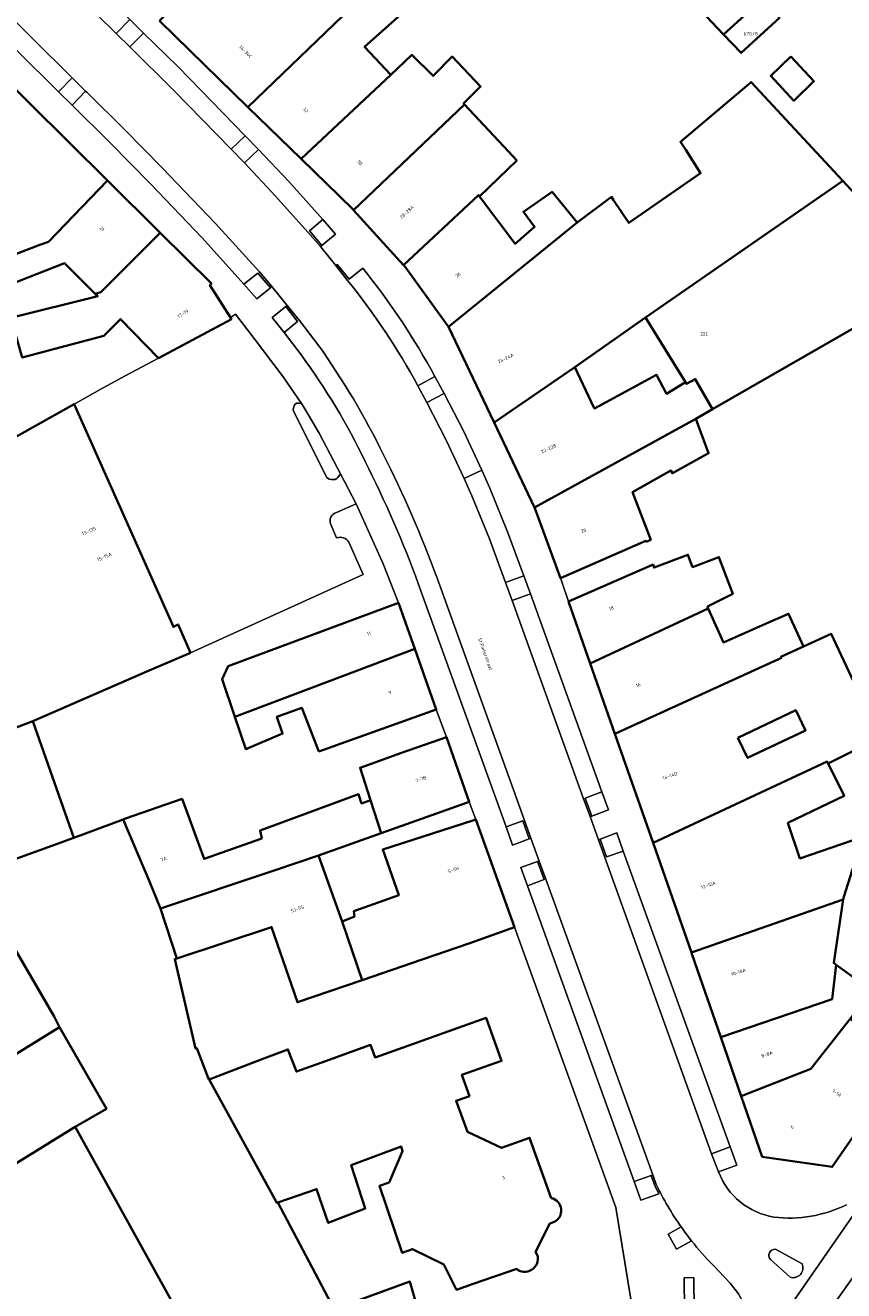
# Model space of a CAD drawing. Header units: metres. Extents: x 197700 to 204338, y 317132 to 325229.
# Tile 890 of 1056: x 202798 to 202884, y 320652 to 320785. Entities that reach past the tile are written whole.
import ezdxf
from ezdxf.enums import TextEntityAlignment as Align

# ---------------------------------------------------------------- set-up
doc = ezdxf.new("R2010")
doc.units = ezdxf.units.M
for name, color, linetype, lineweight in [('B-WE-GR-BEPLANTING_CULTUUR_BODEMBEDEKKER-GV', 90, 'Continuous', 18), ('B-WE-GR-BEPLANTING_CULTUUR_HEESTERS-GV', 90, 'Continuous', 18), ('B-WE-OG-BEBOUWING-GV', 7, 'Continuous', 35), ('B-WE-OG-BEBOUWING-T18', 10, 'Continuous', 18), ('B-WE-OG-TERREIN_ERF-GV', 7, 'Continuous', 18), ('B-WE-OG-TOPOGRAFIE-T18', 10, 'Continuous', 18), ('B-WE-VH-VERHARDING_ASFALT-GV', 252, 'Continuous', 18), ('B-WE-VH-VERHARDING_BETONSTRAATSTEEN-GV', 252, 'Continuous', 18), ('B-WE-VH-VERHARDING_OPEN-GV', 252, 'Continuous', 18)]:
    doc.layers.add(name, color=color, linetype=linetype, lineweight=lineweight)
doc.styles.add('NLCS-ISO-M200-T18', font='NLCS-ISO.ttf', dxfattribs={"height": 0.36})

msp = doc.modelspace()

# ---------------------------------------------------------------- linework, layer by layer
at = {"layer": 'B-WE-GR-BEPLANTING_CULTUUR_BODEMBEDEKKER-GV'}
msp.add_lwpolyline([(202801.971, 320777.684), (202803.386, 320776.286), (202804.809, 320777.766), (202803.406, 320779.153)], close=True, dxfattribs=at)
at = {"layer": 'B-WE-GR-BEPLANTING_CULTUUR_HEESTERS-GV'}
for points in [[(202809.461, 320782.404), (202810.912, 320783.851), (202809.454, 320785.282), (202808.032, 320783.815)], [(202820.114, 320771.668), (202821.504, 320770.214), (202822.995, 320771.627), (202821.587, 320773.073)], [(202829.734, 320764.258), (202828.349, 320763.074), (202829.629, 320761.524), (202831.08, 320762.729)], [(202824.243, 320757.099), (202822.914, 320758.633), (202821.457, 320757.476), (202822.796, 320755.916)], [(202825.852, 320755.137), (202824.426, 320753.977), (202825.666, 320752.383), (202827.092, 320753.565)], [(202839.733, 320746.797), (202840.679, 320745.058), (202842.498, 320745.997), (202841.529, 320747.758)], [(202848.956, 320726.125), (202849.634, 320724.243), (202851.562, 320724.92), (202850.882, 320726.816)], [(202858.026, 320701.583), (202859.779, 320702.24), (202859.075, 320704.132), (202857.321, 320703.481)], [(202849.02, 320700.468), (202849.669, 320698.544), (202851.433, 320699.204), (202850.752, 320701.096)], [(202858.884, 320699.154), (202859.564, 320697.292), (202861.303, 320697.898), (202860.635, 320699.815)], [(202851.256, 320694.259), (202852.989, 320694.92), (202852.293, 320696.811), (202850.55, 320696.166)], [(202870.6, 320666.103), (202871.329, 320664.218), (202873.254, 320664.889), (202872.538, 320666.846)], [(202862.462, 320663.176), (202863.17, 320661.237), (202865.047, 320661.903), (202864.682, 320662.669), (202864.246, 320663.816)], [(202867.766, 320649.622), (202868.782, 320649.638), (202868.727, 320653.09), (202867.71, 320653.073)]]:
    msp.add_lwpolyline(points, close=True, dxfattribs=at)
msp.add_lwpolyline([(202867.401, 320658.418), (202866.022, 320657.645), (202866.904, 320656.073), (202868.487, 320656.961)], dxfattribs=at)
msp.add_lwpolyline([(202868.487, 320656.961, -0.0152975), (202867.401, 320658.418)], format="xyb", dxfattribs=at)
at = {"layer": 'B-WE-OG-BEBOUWING-GV'}
for points in [[(202812.595, 320785.154), (202815.779, 320782.026), (202821.862, 320776.088), (202835.494, 320789.197), (202838.02, 320791.428), (202838.244, 320791.185), (202843.348, 320796.043), (202848.507, 320801.128), (202838.282, 320811.719), (202833.618, 320816.448), (202828.174, 320811.178), (202824.806, 320807.799), (202827.4, 320805.163), (202826.543, 320804.158), (202829.084, 320801.675), (202820.14, 320792.833)], [(202836.309, 320784.355), (202838.336, 320786.168), (202840.783, 320788.437), (202838.244, 320791.185), (202838.02, 320791.428), (202835.494, 320789.197), (202821.862, 320776.088), (202827.476, 320770.629), (202836.887, 320779.479), (202834.132, 320782.408)], [(202871.864, 320783.701), (202875.89, 320787.387), (202874.046, 320789.322), (202870.02, 320785.636)], [(202875.89, 320787.387), (202871.864, 320783.701), (202873.707, 320781.766), (202877.733, 320785.452)], [(202827.476, 320770.629), (202832.86, 320765.393), (202832.979, 320765.262), (202844.624, 320776.343), (202844.528, 320776.446), (202846.318, 320778.248), (202843.343, 320781.38), (202841.324, 320779.355), (202839.106, 320781.566), (202836.887, 320779.479)], [(202878.93, 320781.407), (202876.823, 320779.357), (202879.253, 320776.746), (202881.36, 320778.798)], [(202794.846, 320780.487), (202787.042, 320771.596), (202784.979, 320769.27), (202794.604, 320759.651), (202794.678, 320759.577), (202800.007, 320761.6), (202800.926, 320761.931), (202807.109, 320768.355)], [(202863.656, 320753.974), (202884.374, 320768.329), (202874.756, 320778.709), (202867.329, 320772.428), (202867.876, 320771.576), (202869.445, 320769.133), (202861.903, 320763.913), (202860.287, 320766.306), (202860.063, 320766.638), (202856.486, 320763.961), (202842.959, 320752.999), (202847.741, 320742.944), (202856.213, 320748.749)], [(202838.232, 320759.46), (202846.087, 320766.829), (202846.203, 320766.676), (202850.128, 320770.474), (202849.244, 320771.417), (202844.624, 320776.343), (202832.979, 320765.262)], [(202805.811, 320756.476), (202806.421, 320756.651), (202812.657, 320762.864), (202807.109, 320768.355), (202800.926, 320761.931), (202800.007, 320761.6), (202794.678, 320759.577), (202794.604, 320759.651), (202792.707, 320758.962), (202793.722, 320756.225), (202802.609, 320759.672)], [(202870.677, 320744.329), (202894.138, 320757.791), (202884.374, 320768.329), (202863.656, 320753.974), (202867.87, 320747.162), (202867.974, 320746.994), (202868.882, 320747.507)], [(202846.203, 320766.676), (202846.087, 320766.829), (202838.232, 320759.46), (202838.386, 320759.29), (202842.959, 320752.999), (202856.486, 320763.961), (202853.842, 320767.171), (202850.822, 320765.061), (202852.003, 320763.502), (202849.94, 320761.717)], [(202812.657, 320762.864), (202806.421, 320756.651), (202805.811, 320756.476), (202806.09, 320756.198), (202796.955, 320753.93), (202798.162, 320749.752), (202806.737, 320752.062), (202808.482, 320753.81), (202812.461, 320749.703), (202820.14, 320753.805), (202820.032, 320753.975), (202817.88, 320757.359), (202818.04, 320757.539)], [(202870.677, 320744.329), (202868.882, 320747.507), (202867.974, 320746.994), (202867.87, 320747.162), (202865.846, 320745.964), (202864.82, 320747.941), (202858.281, 320744.414), (202858.238, 320744.504), (202856.213, 320748.749), (202847.741, 320742.944), (202851.987, 320734.014), (202868.929, 320743.326)], [(202790.5, 320737.513), (202790.671, 320737.041), (202787.355, 320735.347), (202776.603, 320729.772), (202771.089, 320727.007), (202770.698, 320726.769), (202773.371, 320722.791), (202771.686, 320721.4), (202770.282, 320719.833), (202766.902, 320716.06), (202769.42, 320712.618), (202773.578, 320707.041), (202776.614, 320702.941), (202799.267, 320711.572), (202811.236, 320716.762), (202815.823, 320718.751), (202814.535, 320721.722), (202814.04, 320721.464), (202803.596, 320744.867), (202799.237, 320742.419)], [(202851.987, 320734.014), (202852.027, 320733.93), (202854.706, 320726.576), (202863.681, 320730.51), (202863.713, 320730.405), (202864.204, 320730.62), (202862.29, 320735.636), (202866.328, 320737.886), (202866.482, 320737.602), (202870.278, 320739.716), (202868.929, 320743.326)], [(202857.855, 320717.613), (202870.241, 320723.407), (202870.152, 320723.605), (202872.821, 320724.94), (202871.376, 320728.792), (202868.603, 320727.752), (202868.113, 320729.04), (202864.549, 320727.703), (202864.454, 320728.01), (202855.573, 320724.117)], [(202839.398, 320719.159), (202837.683, 320723.983), (202819.792, 320717.319), (202819.168, 320715.967), (202820.508, 320711.996)], [(202860.446, 320710.229), (202877.93, 320718.208), (202877.887, 320718.325), (202880.258, 320719.404), (202878.692, 320722.847), (202876.563, 320721.931), (202871.85, 320719.826), (202870.241, 320723.407), (202857.855, 320717.613)], [(202888.291, 320709.817), (202889.069, 320710.175), (202888.479, 320711.456), (202887.693, 320711.094), (202883.178, 320720.732), (202880.258, 320719.404), (202877.887, 320718.325), (202877.93, 320718.208), (202860.446, 320710.229), (202864.446, 320698.78), (202882.76, 320707.316), (202882.864, 320707.103)], [(202829.315, 320708.373), (202836.96, 320711.091), (202841.671, 320712.766), (202839.398, 320719.159), (202820.508, 320711.996), (202821.648, 320708.617), (202825.52, 320710.247), (202824.922, 320712.017), (202827.54, 320712.941)], [(202873.357, 320709.822), (202879.447, 320712.713), (202880.468, 320710.585), (202874.378, 320707.693)], [(202776.614, 320702.941), (202784.367, 320692.47), (202792.81, 320695.417), (202803.573, 320699.311), (202799.267, 320711.572)], [(202838.011, 320708.213), (202833.657, 320706.669), (202834.755, 320703.26), (202835.875, 320699.781), (202844.835, 320702.973), (202845.137, 320703.08), (202842.724, 320709.884)], [(202884.441, 320692.836), (202884.483, 320693.114), (202886.484, 320699.39), (202879.873, 320697.129), (202878.624, 320700.87), (202884.53, 320703.704), (202882.864, 320707.103), (202882.76, 320707.316), (202864.446, 320698.78), (202868.476, 320687.242)], [(202823.348, 320699.222), (202817.26, 320697.086), (202814.952, 320703.38), (202809.006, 320701.327), (202808.777, 320701.242), (202811.539, 320694.724), (202812.695, 320691.858), (202824.745, 320695.903), (202829.302, 320697.433), (202835.875, 320699.781), (202834.755, 320703.26), (202833.815, 320702.917), (202833.508, 320703.87), (202823.151, 320700.086)], [(202845.809, 320701.231), (202845.508, 320701.123), (202836.039, 320698.059), (202837.715, 320693.258), (202832.985, 320691.576), (202833.07, 320691.048), (202831.786, 320690.506), (202833.888, 320684.354), (202840.178, 320686.503), (202845.189, 320688.215), (202849.892, 320689.912)], [(202824.745, 320695.903), (202812.695, 320691.858), (202814.413, 320686.629), (202824.35, 320689.925), (202827.066, 320682.024), (202833.888, 320684.354), (202831.786, 320690.506), (202829.302, 320697.433)], [(202868.476, 320687.242), (202868.521, 320687.114), (202871.561, 320678.352), (202883.262, 320682.352), (202883.696, 320685.964), (202883.431, 320686.155), (202884.441, 320692.836)], [(202887.474, 320683.238), (202883.696, 320685.964), (202883.262, 320682.352), (202871.561, 320678.352), (202873.715, 320672.145), (202881.019, 320675.023), (202885.145, 320680.268), (202887.034, 320682.677)], [(202889.418, 320673.619), (202891.056, 320675.986), (202885.145, 320680.268), (202881.019, 320675.023), (202873.715, 320672.145), (202875.926, 320665.774), (202883.261, 320664.725)], [(202840.252, 320647.874), (202838.893, 320652.68), (202830.943, 320649.76), (202832.058, 320647.889), (202833.933, 320644.375), (202833.815, 320644.317), (202834.727, 320642.792), (202838.77, 320644.395), (202842.213, 320633.961), (202842.98, 320634.181), (202844.615, 320632.272), (202847.504, 320633.337), (202847.179, 320636.01), (202850.632, 320637.283), (202850.4, 320637.912), (202851.845, 320638.445), (202850.117, 320643.131), (202848.736, 320642.616), (202846.055, 320649.986), (202841.357, 320648.276)]]:
    msp.add_lwpolyline(points, close=True, dxfattribs=at)
for points in [[(202830.943, 320649.76), (202825.013, 320660.998), (202824.898, 320660.959), (202817.801, 320673.896), (202817.704, 320674.073), (202816.493, 320677.208), (202816.373, 320677.152), (202814.183, 320686.553), (202814.413, 320686.629), (202812.695, 320691.858), (202811.539, 320694.724), (202808.777, 320701.242), (202803.573, 320699.311), (202792.81, 320695.417), (202801.513, 320680.541), (202802.071, 320679.408), (202807.002, 320670.826), (202803.707, 320668.941), (202820.463, 320638.722)], [(202853.745, 320661.452), (202851.467, 320667.789), (202848.514, 320666.741), (202844.943, 320668.415), (202843.754, 320671.664), (202845.143, 320672.164), (202844.355, 320674.407), (202848.526, 320675.862), (202846.899, 320680.401), (202835.235, 320676.222), (202834.763, 320677.54), (202830.015, 320675.839), (202826.961, 320674.745), (202826.078, 320677.063), (202823.274, 320675.99), (202817.801, 320673.896), (202824.898, 320660.959), (202825.013, 320660.998), (202829.085, 320662.397), (202830.318, 320658.842), (202834.208, 320660.353), (202832.717, 320664.903), (202837.966, 320666.879), (202838.129, 320666.385), (202836.698, 320663.086), (202835.699, 320662.729), (202838.093, 320655.703), (202839.171, 320656.091), (202842.466, 320654.467), (202843.802, 320651.815), (202845.559, 320652.426), (202850.114, 320654.008)], [(202762.901, 320643.708), (202803.707, 320668.941), (202807.002, 320670.826), (202802.071, 320679.408), (202795.679, 320675.476)], [(202852.107, 320655.794), (202853.602, 320658.775), (202853.993, 320658.904)]]:
    msp.add_lwpolyline(points, dxfattribs=at)
for points in [[(202853.993, 320658.904, 0.7252797), (202853.745, 320661.452)], [(202851.657, 320653.902, 0.4537184), (202852.107, 320655.794)], [(202850.114, 320654.008, 0.3473831), (202851.657, 320653.902)]]:
    msp.add_lwpolyline(points, format="xyb", dxfattribs=at)
at = {"layer": 'B-WE-OG-TERREIN_ERF-GV'}
for points in [[(202838.336, 320786.168), (202836.309, 320784.355), (202834.132, 320782.408), (202836.887, 320779.479), (202839.106, 320781.566), (202841.324, 320779.355), (202843.343, 320781.38), (202846.318, 320778.248), (202844.528, 320776.446), (202844.624, 320776.343), (202849.244, 320771.417), (202850.128, 320770.474), (202846.203, 320766.676), (202849.94, 320761.717), (202852.003, 320763.502), (202850.822, 320765.061), (202853.842, 320767.171), (202856.486, 320763.961), (202860.063, 320766.638), (202860.287, 320766.306), (202861.903, 320763.913), (202869.445, 320769.133), (202867.876, 320771.576), (202867.329, 320772.428), (202874.756, 320778.709), (202884.374, 320768.329), (202894.138, 320757.791), (202870.677, 320744.329), (202868.929, 320743.326), (202870.278, 320739.716), (202866.482, 320737.602), (202866.328, 320737.886), (202862.29, 320735.636), (202864.204, 320730.62), (202863.713, 320730.405), (202863.681, 320730.51), (202854.706, 320726.576), (202854.808, 320726.296), (202855.573, 320724.117), (202864.454, 320728.01), (202864.549, 320727.703), (202868.113, 320729.04), (202868.603, 320727.752), (202871.376, 320728.792), (202872.821, 320724.94), (202870.152, 320723.605), (202870.241, 320723.407), (202871.85, 320719.826), (202876.563, 320721.931), (202878.692, 320722.847), (202880.258, 320719.404), (202883.178, 320720.732), (202887.693, 320711.094)], [(202877.733, 320785.452), (202873.707, 320781.766), (202871.864, 320783.701), (202870.02, 320785.636)], [(202796.955, 320753.93), (202806.09, 320756.198), (202805.811, 320756.476), (202802.609, 320759.672), (202793.722, 320756.225)], [(202790.5, 320737.513), (202799.237, 320742.419), (202803.596, 320744.867), (202806.358, 320746.394), (202808.977, 320747.842), (202812.461, 320749.703), (202808.482, 320753.81), (202806.737, 320752.062), (202798.162, 320749.752)], [(202836.96, 320711.091), (202829.315, 320708.373), (202827.54, 320712.941), (202824.922, 320712.017), (202825.52, 320710.247), (202821.648, 320708.617), (202820.508, 320711.996), (202819.168, 320715.967), (202819.792, 320717.319), (202837.683, 320723.983), (202836.091, 320728.106), (202833.237, 320734.394), (202831.191, 320733.497)], [(202830.57, 320732.225), (202831.191, 320730.811)], [(202832.485, 320730.362), (202833.971, 320726.983), (202815.823, 320718.751), (202811.236, 320716.762), (202799.267, 320711.572), (202803.573, 320699.311), (202808.777, 320701.242), (202809.006, 320701.327), (202814.952, 320703.38), (202817.26, 320697.086), (202823.348, 320699.222), (202823.151, 320700.086), (202833.508, 320703.87), (202833.815, 320702.917), (202834.755, 320703.26), (202833.657, 320706.669), (202838.011, 320708.213), (202842.724, 320709.884), (202841.671, 320712.766), (202836.96, 320711.091)], [(202888.291, 320709.817), (202882.864, 320707.103), (202884.53, 320703.704), (202878.624, 320700.87), (202879.873, 320697.129), (202886.484, 320699.39)], [(202884.483, 320693.114), (202884.441, 320692.836), (202883.431, 320686.155), (202883.696, 320685.964), (202887.474, 320683.238)], [(202862.736, 320646.969), (202860.549, 320660.439), (202849.892, 320689.912), (202845.189, 320688.215), (202840.178, 320686.503), (202833.888, 320684.354), (202827.066, 320682.024), (202824.35, 320689.925), (202814.413, 320686.629), (202814.183, 320686.553), (202816.373, 320677.152), (202816.493, 320677.208), (202817.704, 320674.073), (202817.801, 320673.896), (202823.274, 320675.99), (202826.078, 320677.063), (202826.961, 320674.745), (202830.015, 320675.839), (202834.763, 320677.54), (202835.235, 320676.222), (202846.899, 320680.401), (202848.526, 320675.862), (202844.355, 320674.407), (202845.143, 320672.164), (202843.754, 320671.664), (202844.943, 320668.415), (202848.514, 320666.741), (202851.467, 320667.789), (202853.745, 320661.452)], [(202820.463, 320638.722), (202803.707, 320668.941), (202762.901, 320643.708)], [(202850.114, 320654.008), (202845.559, 320652.426), (202843.802, 320651.815), (202842.466, 320654.467), (202839.171, 320656.091), (202838.093, 320655.703), (202835.699, 320662.729), (202836.698, 320663.086), (202838.129, 320666.385), (202837.966, 320666.879), (202832.717, 320664.903), (202834.208, 320660.353), (202830.318, 320658.842), (202829.085, 320662.397), (202825.013, 320660.998), (202830.943, 320649.76)], [(202853.993, 320658.904), (202853.602, 320658.775), (202852.107, 320655.794)], [(202830.943, 320649.76), (202838.893, 320652.68), (202840.252, 320647.874)]]:
    msp.add_lwpolyline(points, dxfattribs=at)
for points in [[(202878.93, 320781.407), (202881.36, 320778.798), (202879.253, 320776.746), (202876.823, 320779.357)], [(202867.87, 320747.162), (202863.656, 320753.974), (202856.213, 320748.749), (202858.238, 320744.504), (202858.281, 320744.414), (202864.82, 320747.941), (202865.846, 320745.964)], [(202873.357, 320709.822), (202874.378, 320707.693), (202880.468, 320710.585), (202879.447, 320712.713)], [(202845.508, 320701.123), (202845.809, 320701.231), (202845.137, 320703.08), (202844.835, 320702.973), (202835.875, 320699.781), (202829.302, 320697.433), (202831.786, 320690.506), (202833.07, 320691.048), (202832.985, 320691.576), (202837.715, 320693.258), (202836.039, 320698.059)]]:
    msp.add_lwpolyline(points, close=True, dxfattribs=at)
for points in [[(202831.191, 320733.497, 0.4518212), (202830.57, 320732.225)], [(202831.191, 320730.811, -0.3595068), (202832.485, 320730.362)], [(202853.745, 320661.452, -0.7252797), (202853.993, 320658.904)], [(202852.107, 320655.794, -0.4537184), (202851.657, 320653.902)], [(202851.657, 320653.902, -0.3473831), (202850.114, 320654.008)]]:
    msp.add_lwpolyline(points, format="xyb", dxfattribs=at)
at = {"layer": 'B-WE-VH-VERHARDING_ASFALT-GV'}
for points in [[(202879.349, 320642.717), (202880.335, 320645.263), (202881.984, 320648.23), (202889.273, 320658.473), (202889.237, 320658.499), (202889.203, 320658.528), (202886.289, 320660.814), (202876.749, 320647.076), (202875.489, 320644.941), (202874.532, 320642.655)], [(202892.114, 320656.149), (202889.297, 320658.457), (202889.273, 320658.473), (202881.984, 320648.23), (202880.335, 320645.263), (202879.349, 320642.717)]]:
    msp.add_lwpolyline(points, dxfattribs=at)
at = {"layer": 'B-WE-VH-VERHARDING_BETONSTRAATSTEEN-GV'}
for points in [[(202796.477, 320795.264), (202797.941, 320793.76), (202799.44, 320795.266), (202800.744, 320793.916), (202800.829, 320793.828), (202809.454, 320785.282), (202810.912, 320783.851), (202814.543, 320780.305), (202821.587, 320773.073), (202822.995, 320771.627), (202826.155, 320768.252), (202829.734, 320764.258), (202831.08, 320762.729), (202829.629, 320761.524), (202829.483, 320761.419), (202831.126, 320759.421), (202831.266, 320759.532), (202832.524, 320758.009), (202833.954, 320759.144)], [(202832.345, 320757.867), (202831.126, 320759.421), (202829.483, 320761.419), (202828.173, 320762.947), (202824.766, 320766.737), (202821.504, 320770.214), (202820.114, 320771.668), (202814.053, 320777.847), (202809.461, 320782.404), (202808.032, 320783.815), (202799.664, 320792.081), (202794.908, 320787.556), (202803.406, 320779.153), (202804.809, 320777.766), (202804.94, 320777.637), (202808.898, 320773.717), (202812.858, 320769.69), (202818.458, 320763.859), (202823.089, 320758.782), (202824.374, 320757.216), (202825.999, 320755.228), (202827.279, 320753.673), (202829.318, 320750.995)], [(202889.418, 320673.619), (202883.261, 320664.725), (202875.926, 320665.774), (202873.715, 320672.145), (202871.561, 320678.352), (202868.521, 320687.114), (202868.476, 320687.242), (202864.446, 320698.78), (202860.446, 320710.229), (202857.855, 320717.613), (202855.573, 320724.117), (202854.808, 320726.296), (202854.706, 320726.576), (202852.027, 320733.93), (202851.987, 320734.014), (202847.741, 320742.944), (202842.959, 320752.999), (202838.386, 320759.29), (202838.232, 320759.46), (202832.979, 320765.262), (202832.86, 320765.393), (202827.476, 320770.629), (202821.862, 320776.088), (202815.779, 320782.026), (202812.595, 320785.154)], [(202833.954, 320759.144), (202832.524, 320758.009), (202831.266, 320759.532), (202831.126, 320759.421)], [(202831.126, 320759.421), (202832.345, 320757.867)], [(202825.852, 320755.137), (202827.092, 320753.565), (202825.666, 320752.383), (202827.492, 320750.007)], [(202829.318, 320750.995), (202827.279, 320753.673), (202825.999, 320755.228), (202825.852, 320755.137)], [(202839.733, 320746.797), (202841.529, 320747.758)], [(202841.529, 320747.758), (202842.498, 320745.997), (202844.57, 320742.007), (202846.462, 320737.93), (202847.304, 320736.024), (202849.165, 320731.448), (202850.882, 320726.816), (202851.562, 320724.92), (202859.075, 320704.132)], [(202858.728, 320699.085), (202858.725, 320699.094), (202857.839, 320701.537), (202857.142, 320703.41), (202849.634, 320724.243), (202848.956, 320726.125), (202847.243, 320730.713), (202845.401, 320735.251), (202844.608, 320737.048), (202842.688, 320741.074), (202840.679, 320745.058), (202839.733, 320746.797)], [(202839.778, 320726.008), (202849.02, 320700.468), (202850.752, 320701.096), (202851.433, 320699.204), (202851.612, 320699.28), (202849.793, 320704.352), (202841.717, 320726.681)], [(202841.717, 320726.681), (202849.793, 320704.352), (202851.612, 320699.28), (202852.463, 320696.857), (202853.178, 320694.97), (202864.437, 320663.876), (202864.783, 320662.872)], [(202859.075, 320704.132), (202859.779, 320702.24), (202858.026, 320701.583), (202857.839, 320701.537), (202858.725, 320699.094), (202858.884, 320699.154), (202860.635, 320699.815), (202861.303, 320697.898), (202872.538, 320666.846), (202873.254, 320664.889), (202871.329, 320664.218)], [(202871.329, 320664.218), (202870.6, 320666.103), (202858.728, 320699.085)], [(202874.532, 320642.655), (202875.489, 320644.941), (202876.749, 320647.076), (202886.289, 320660.814), (202888.334, 320663.759)], [(202877.297, 320656.068), (202880.116, 320654.528)], [(202878.846, 320653.128), (202876.791, 320654.991)], [(202870.753, 320654.386), (202872.553, 320652.499), (202873.413, 320651.394), (202874.1, 320650.175)]]:
    msp.add_lwpolyline(points, dxfattribs=at)
for points in [[(202809.454, 320785.282), (202800.829, 320793.828), (202800.744, 320793.916), (202799.34, 320792.402), (202799.664, 320792.081), (202808.032, 320783.815)], [(202810.912, 320783.851), (202809.461, 320782.404), (202814.053, 320777.847), (202820.114, 320771.668), (202821.587, 320773.073), (202814.543, 320780.305)], [(202829.483, 320761.419), (202829.629, 320761.524), (202828.349, 320763.074), (202829.734, 320764.258), (202826.155, 320768.252), (202822.995, 320771.627), (202821.504, 320770.214), (202824.766, 320766.737), (202828.173, 320762.947)], [(202842.498, 320745.997), (202840.679, 320745.058), (202842.688, 320741.074), (202844.608, 320737.048), (202846.462, 320737.93), (202844.57, 320742.007)], [(202850.882, 320726.816), (202849.165, 320731.448), (202847.304, 320736.024), (202846.462, 320737.93), (202844.608, 320737.048), (202845.401, 320735.251), (202847.243, 320730.713), (202848.956, 320726.125)], [(202849.634, 320724.243), (202857.142, 320703.41), (202857.839, 320701.537), (202858.026, 320701.583), (202857.321, 320703.481), (202859.075, 320704.132), (202851.562, 320724.92)], [(202858.725, 320699.094), (202858.728, 320699.085), (202870.6, 320666.103), (202872.538, 320666.846), (202861.303, 320697.898), (202859.564, 320697.292), (202858.884, 320699.154)], [(202852.293, 320696.811), (202852.989, 320694.92), (202851.256, 320694.259), (202862.462, 320663.176), (202864.246, 320663.816), (202864.437, 320663.876), (202853.178, 320694.97), (202852.463, 320696.857)]]:
    msp.add_lwpolyline(points, close=True, dxfattribs=at)
for points in [[(202841.529, 320747.758, 0.0458547), (202833.954, 320759.144)], [(202833.954, 320759.144, -0.0458547), (202841.529, 320747.758)], [(202832.345, 320757.867, -0.044763), (202839.733, 320746.797)], [(202839.733, 320746.797, 0.044763), (202832.345, 320757.867)], [(202836.11, 320739.557, 0.0417966), (202829.318, 320750.995)], [(202829.318, 320750.995, -0.0417966), (202836.11, 320739.557)], [(202827.492, 320750.007, -0.0462847), (202834.193, 320738.839)], [(202841.717, 320726.681, 0.029405), (202836.11, 320739.557)], [(202836.11, 320739.557, -0.029405), (202841.717, 320726.681)], [(202834.193, 320738.839, -0.0292196), (202839.778, 320726.008)], [(202877.154, 320659.446, -0.2690542), (202871.329, 320664.218)], [(202871.329, 320664.218, 0.2690542), (202877.154, 320659.446)], [(202864.783, 320662.872, 0.0404326), (202867.401, 320658.418)], [(202884.763, 320660.753, -0.1472915), (202877.154, 320659.446)], [(202877.154, 320659.446, 0.1472915), (202884.763, 320660.753)], [(202867.401, 320658.418, 0.0152975), (202868.487, 320656.961)], [(202868.487, 320656.961, 0.0270689), (202870.753, 320654.386)], [(202876.791, 320654.991, -0.6966049), (202877.297, 320656.068)], [(202880.116, 320654.528, -0.6442733), (202878.846, 320653.128)]]:
    msp.add_lwpolyline(points, format="xyb", dxfattribs=at)
at = {"layer": 'B-WE-VH-VERHARDING_OPEN-GV'}
for points in [[(202825.852, 320755.137), (202825.999, 320755.228), (202824.374, 320757.216), (202824.243, 320757.099), (202822.796, 320755.916), (202821.457, 320757.476), (202817.057, 320762.347), (202811.618, 320768.017), (202807.383, 320772.324), (202803.386, 320776.286), (202801.971, 320777.684), (202793.276, 320786.257), (202791.836, 320787.702), (202793.305, 320789.124), (202791.903, 320790.508)], [(202794.846, 320780.487), (202807.109, 320768.355), (202812.657, 320762.864), (202818.04, 320757.539), (202817.88, 320757.359), (202820.032, 320753.975), (202820.558, 320754.309), (202822.647, 320751.625), (202825.583, 320747.733), (202827.486, 320744.919), (202827.846, 320744.386), (202829.364, 320741.815), (202831.293, 320738.145), (202831.609, 320737.535), (202833.237, 320734.394), (202836.091, 320728.106), (202837.683, 320723.983), (202839.398, 320719.159), (202841.671, 320712.766), (202842.724, 320709.884), (202845.137, 320703.08), (202845.809, 320701.231), (202849.892, 320689.912), (202860.549, 320660.439), (202862.736, 320646.969)], [(202831.191, 320733.497), (202833.237, 320734.394), (202831.609, 320737.535), (202831.313, 320737.176), (202831.203, 320737.059), (202831.034, 320736.96), (202830.63, 320736.935), (202830.411, 320736.974), (202830.165, 320737.156), (202826.658, 320744.134), (202826.643, 320744.341), (202826.685, 320744.556), (202826.742, 320744.73), (202826.846, 320744.864), (202827.005, 320744.967), (202827.253, 320744.977), (202827.486, 320744.919), (202825.583, 320747.733), (202822.647, 320751.625), (202820.558, 320754.309), (202820.032, 320753.975), (202820.14, 320753.805), (202812.461, 320749.703), (202808.977, 320747.842), (202806.358, 320746.394), (202803.596, 320744.867), (202814.04, 320721.464), (202814.535, 320721.722), (202815.823, 320718.751), (202833.971, 320726.983), (202832.485, 320730.362)], [(202827.492, 320750.007), (202825.666, 320752.383), (202824.426, 320753.977), (202825.852, 320755.137)], [(202831.191, 320730.811), (202830.57, 320732.225)], [(202864.783, 320662.872), (202864.437, 320663.876), (202864.246, 320663.816), (202864.682, 320662.669), (202865.047, 320661.903), (202863.17, 320661.237), (202862.462, 320663.176), (202851.256, 320694.259), (202850.55, 320696.166), (202852.293, 320696.811), (202852.463, 320696.857), (202851.612, 320699.28), (202851.433, 320699.204), (202849.669, 320698.544), (202849.02, 320700.468), (202839.778, 320726.008)], [(202868.487, 320656.961), (202866.904, 320656.073), (202866.022, 320657.645), (202867.401, 320658.418)], [(202880.116, 320654.528), (202877.297, 320656.068)], [(202876.791, 320654.991), (202878.846, 320653.128)], [(202874.1, 320650.175), (202873.413, 320651.394), (202872.553, 320652.499), (202870.753, 320654.386)]]:
    msp.add_lwpolyline(points, dxfattribs=at)
for points in [[(202794.908, 320787.556), (202794.752, 320787.71), (202793.276, 320786.257), (202801.971, 320777.684), (202803.406, 320779.153)], [(202804.809, 320777.766), (202803.386, 320776.286), (202807.383, 320772.324), (202811.618, 320768.017), (202817.057, 320762.347), (202821.457, 320757.476), (202822.914, 320758.633), (202824.243, 320757.099), (202824.374, 320757.216), (202823.089, 320758.782), (202818.458, 320763.859), (202812.858, 320769.69), (202808.898, 320773.717), (202804.94, 320777.637)], [(202831.609, 320737.535), (202831.293, 320738.145), (202829.364, 320741.815), (202827.846, 320744.386), (202827.486, 320744.919), (202827.253, 320744.977), (202827.005, 320744.967), (202826.846, 320744.864), (202826.742, 320744.73), (202826.685, 320744.556), (202826.643, 320744.341), (202826.658, 320744.134), (202830.165, 320737.156), (202830.411, 320736.974), (202830.63, 320736.935), (202831.034, 320736.96), (202831.203, 320737.059), (202831.313, 320737.176)], [(202792.81, 320695.417), (202784.367, 320692.47), (202776.614, 320702.941), (202773.578, 320707.041), (202772.362, 320706.129), (202769.525, 320704.009), (202766.09, 320701.475), (202763.767, 320703.255), (202761.994, 320705.339), (202761.403, 320705.198), (202758.477, 320704.018), (202758.924, 320702.872), (202754.313, 320700.875), (202754.219, 320701.117), (202753.976, 320701.026), (202742.273, 320696.864), (202746.159, 320688.72), (202766.939, 320657.455), (202795.679, 320675.476), (202802.071, 320679.408), (202801.513, 320680.541)], [(202867.766, 320649.622), (202867.71, 320653.073), (202868.727, 320653.09), (202868.782, 320649.638)]]:
    msp.add_lwpolyline(points, close=True, dxfattribs=at)
for points in [[(202834.193, 320738.839, 0.0462847), (202827.492, 320750.007)], [(202839.778, 320726.008, 0.0292196), (202834.193, 320738.839)], [(202830.57, 320732.225, -0.4518212), (202831.191, 320733.497)], [(202832.485, 320730.362, 0.3595068), (202831.191, 320730.811)], [(202867.401, 320658.418, -0.0404326), (202864.783, 320662.872)], [(202870.753, 320654.386, -0.0270689), (202868.487, 320656.961)], [(202877.297, 320656.068, 0.6966049), (202876.791, 320654.991)], [(202878.846, 320653.128, 0.6442733), (202880.116, 320654.528)]]:
    msp.add_lwpolyline(points, format="xyb", dxfattribs=at)

# ---------------------------------------------------------------- texts
at = {"layer": 'B-WE-OG-BEBOUWING-T18', "style": 'NLCS-ISO-M200-T18'}
for s, p in [('67G/8', (202874.703, 320783.785)), ('22C', (202869.826, 320752.249))]:
    msp.add_text(s, height=0.36, dxfattribs=at).set_placement(p, align=Align.MIDDLE)
for s, rotation, p in [('34-34C', 315.7, (202821.615, 320781.919)), ('32', 315.8, (202827.927, 320775.77)), ('30', 315.8, (202833.628, 320770.226)), ('28-28A', 42.2, (202838.571, 320765.046)), ('21', 315.3, (202806.534, 320763.297)), ('26', 36, (202843.941, 320758.451)), ('17-19', 32.4, (202815.043, 320754.367)), ('24-24A', 25.4, (202848.962, 320749.689)), ('22-22B', 25.4, (202853.476, 320740.197)), ('13-13S', 24, (202805.165, 320731.535)), ('20', 20, (202857.142, 320731.576)), ('15-15A', 24, (202806.783, 320728.814)), ('18', 19.3, (202860.061, 320723.408)), ('11', 19.5, (202834.582, 320720.766)), ('16', 19.3, (202862.883, 320715.366)), ('9', 19.5, (202836.79, 320714.554)), ('7-7B', 19.5, (202840.046, 320705.469)), ('14-14D', 19.3, (202866.222, 320705.824)), ('7A', 20.1, (202813.004, 320697.073)), ('5-5H', 19.8, (202843.465, 320695.94)), ('12-12A', 19.3, (202870.237, 320694.33)), ('5J-5S', 19.7, (202827.061, 320691.831)), ('10-10A', 19.1, (202873.423, 320685.187)), ('8-8A', 19.1, (202876.417, 320676.56)), ('1-1A', 325.4, (202883.769, 320672.486)), ('6', 19.1, (202879.068, 320668.92)), ('3', 19.7, (202848.725, 320663.592))]:
    msp.add_text(s, height=0.36, rotation=rotation, dxfattribs=at).set_placement(p, align=Align.MIDDLE)
at = {"layer": 'B-WE-OG-TOPOGRAFIE-T18', "style": 'NLCS-ISO-M200-T18'}
msp.add_text('St.Pieterstraat', height=0.36, rotation=289.9, dxfattribs=at).set_placement((202846.819, 320718.615), align=Align.MIDDLE)

doc.saveas('drawing.dxf')
